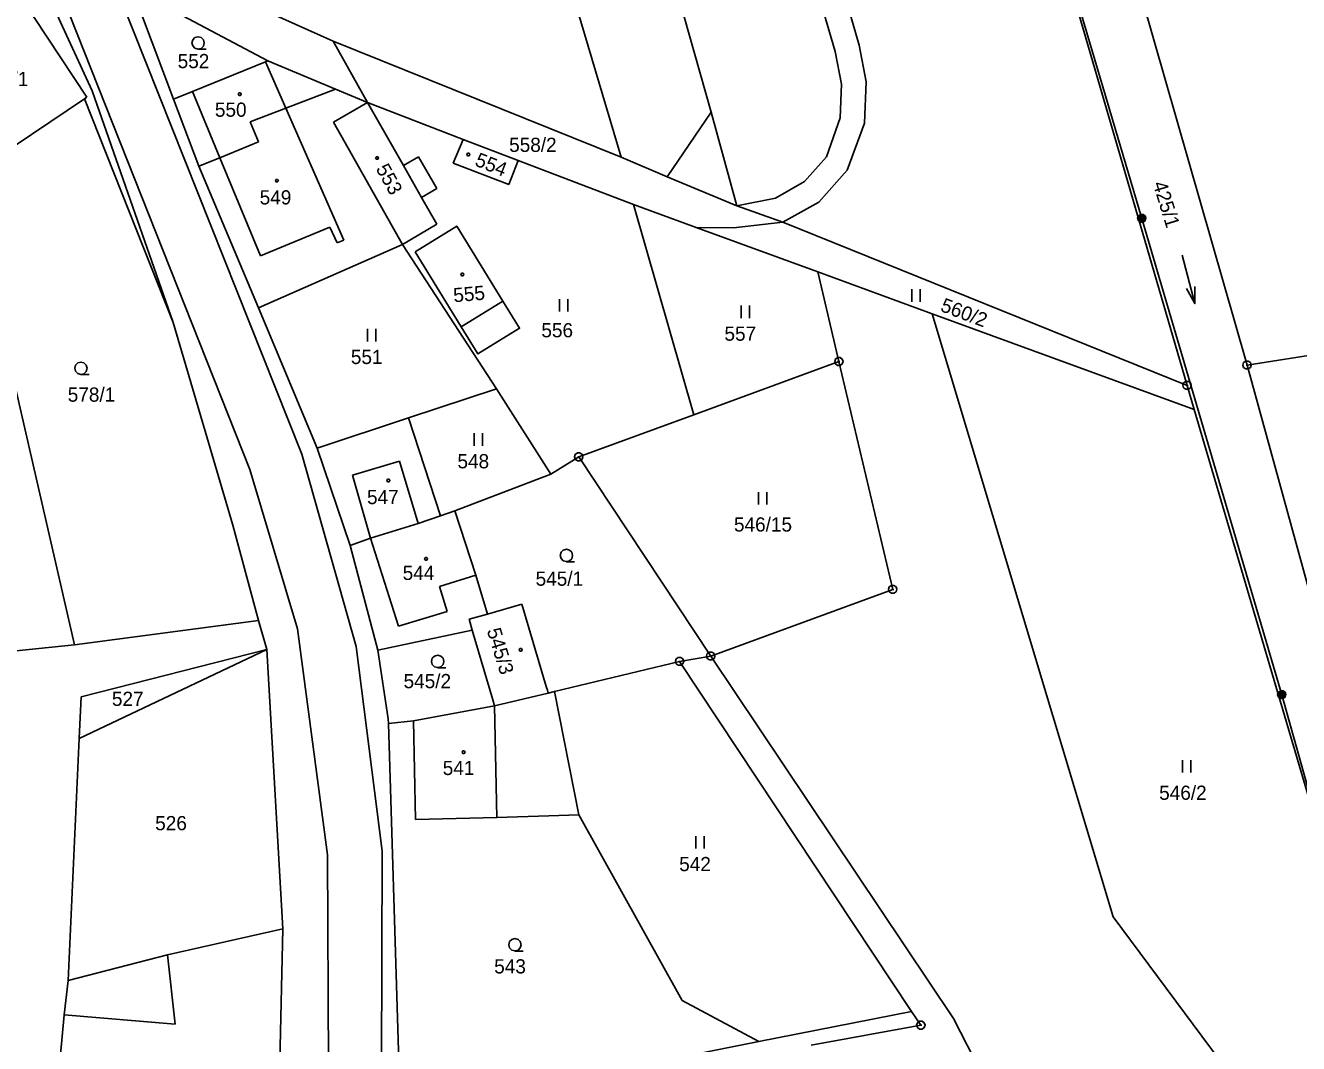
# Model space of a CAD drawing. Extents: x -609861 to -605046, y -1120287 to -1116307.
# Drawn here: x -607408.4 to -607255.9, y -1119752.8 to -1119630.9 of the extents above; entities that cross this region are included whole.
import ezdxf

# ---------------------------------------------------------------- set-up
doc = ezdxf.new("R2010")
doc.units = 0
for name, color, linetype in [('Vrstva 1', 7, 'Continuous'), ('Vrstva 2', 7, 'Continuous'), ('Vrstva 3', 7, 'Continuous'), ('Vrstva 4', 7, 'Continuous'), ('Vrstva 5', 7, 'Continuous'), ('Vrstva 6', 7, 'Continuous'), ('Vrstva 8', 7, 'Continuous')]:
    doc.layers.add(name, color=color, linetype=linetype)

msp = doc.modelspace()

# ---------------------------------------------------------------- linework, layer by layer
at = {"layer": 'Vrstva 1'}
for p, q in [((-607311.41, -1119633.97), (-607329.15, -1119572.97)), ((-607326.26, -1119641.25), (-607341.87, -1119586.37)), ((-607294.46, -1119587.46), (-607269.28, -1119673.97)), ((-607321, -1119589.61), (-607308.55, -1119633.22)), ((-607279.67, -1119610.11), (-607262.1, -1119671.54)), ((-607346.84, -1119613.49), (-607337.05, -1119646.65)), ((-607412.24, -1119622.43), (-607401.02, -1119639.47)), ((-607400.39, -1119638.71), (-607407.21, -1119623.81)), ((-607392.25, -1119628.27), (-607379.33, -1119635.12)), ((-607371.53, -1119632.74), (-607380.61, -1119628.69)), ((-607394.47, -1119629.52), (-607390.62, -1119639.7)), ((-607367.41, -1119640.11), (-607371.53, -1119632.74)), ((-607371.53, -1119632.74), (-607337.05, -1119646.65)), ((-607308.55, -1119633.22), (-607307.71, -1119637.61)), ((-607388.38, -1119638.79), (-607379.62, -1119635.23)), ((-607379.62, -1119635.23), (-607379.33, -1119635.12)), ((-607379.33, -1119635.12), (-607371.23, -1119638.51)), ((-607310.65, -1119637.91), (-607311.41, -1119633.97)), ((-607310.82, -1119641.91), (-607310.65, -1119637.91)), ((-607307.71, -1119637.61), (-607307.9, -1119642.57)), ((-607401.31, -1119639.66), (-607412.27, -1119647.02)), ((-607401.02, -1119639.47), (-607401.31, -1119639.66)), ((-607401.31, -1119639.66), (-607390.66, -1119666.45)), ((-607390.66, -1119666.45), (-607400.39, -1119638.71)), ((-607390.62, -1119639.7), (-607388.38, -1119638.79)), ((-607390.62, -1119639.7), (-607387.6, -1119647.73)), ((-607377.19, -1119640.77), (-607371.23, -1119638.51)), ((-607371.23, -1119638.51), (-607367.41, -1119640.11)), ((-607381.45, -1119642.4), (-607377.19, -1119640.77)), ((-607367.41, -1119640.11), (-607371.49, -1119642.43)), ((-607367.41, -1119640.11), (-607363.12, -1119647.63)), ((-607367.41, -1119640.11), (-607355.94, -1119644.54)), ((-607323.18, -1119652.46), (-607326.26, -1119641.25)), ((-607380.45, -1119644.81), (-607381.45, -1119642.4)), ((-607371.49, -1119642.43), (-607363.23, -1119657.08)), ((-607312.46, -1119646.6), (-607310.82, -1119641.91)), ((-607307.9, -1119642.57), (-607309.98, -1119648.19)), ((-607385.08, -1119646.73), (-607380.45, -1119644.81)), ((-607357.16, -1119647.37), (-607355.94, -1119644.54)), ((-607355.94, -1119644.54), (-607349.39, -1119647.05)), ((-607387.6, -1119647.73), (-607385.08, -1119646.73)), ((-607361.3, -1119646.59), (-607363.12, -1119647.63)), ((-607359.12, -1119650.41), (-607361.3, -1119646.59)), ((-607350.5, -1119649.93), (-607357.16, -1119647.37)), ((-607349.39, -1119647.05), (-607350.5, -1119649.93)), ((-607349.39, -1119647.05), (-607335.56, -1119652.32)), ((-607337.05, -1119646.65), (-607331.55, -1119648.98)), ((-607315.1, -1119649.57), (-607312.46, -1119646.6)), ((-607387.6, -1119647.73), (-607380.47, -1119664.7)), ((-607331.55, -1119648.98), (-607323.18, -1119652.46)), ((-607309.98, -1119648.19), (-607313.36, -1119652.01)), ((-607415.14, -1119650.02), (-607402.51, -1119705.02)), ((-607360.94, -1119651.45), (-607359.12, -1119650.41)), ((-607318.57, -1119651.56), (-607315.1, -1119649.57)), ((-607360.94, -1119651.45), (-607359.11, -1119654.68)), ((-607323.18, -1119652.46), (-607318.57, -1119651.56)), ((-607313.36, -1119652.01), (-607317.67, -1119654.42)), ((-607335.56, -1119652.32), (-607328.33, -1119677.49)), ((-607335.56, -1119652.32), (-607328.05, -1119655.07)), ((-607317.67, -1119654.42), (-607323.18, -1119652.46)), ((-607359.11, -1119654.68), (-607363.23, -1119657.08)), ((-607328.05, -1119655.07), (-607313.49, -1119660.38)), ((-607323.59, -1119655.1), (-607328.05, -1119655.07)), ((-607317.67, -1119654.42), (-607323.59, -1119655.1)), ((-607269.28, -1119673.97), (-607317.67, -1119654.42)), ((-607363.23, -1119657.08), (-607380.47, -1119664.7)), ((-607363.23, -1119657.08), (-607351.95, -1119674.37)), ((-607356.18, -1119666.96), (-607361.72, -1119657.98)), ((-607310.96, -1119671.12), (-607313.49, -1119660.38)), ((-607313.49, -1119660.38), (-607299.82, -1119665.38)), ((-607380.47, -1119664.7), (-607373.44, -1119681.47)), ((-607299.82, -1119665.38), (-607268.43, -1119676.85)), ((-607299.82, -1119665.38), (-607278.14, -1119737.62)), ((-607383.52, -1119690.71), (-607390.66, -1119666.45)), ((-607262.1, -1119671.54), (-607250.69, -1119669.73)), ((-607328.33, -1119677.49), (-607310.96, -1119671.12)), ((-607310.96, -1119671.12), (-607304.53, -1119698.4)), ((-607262.1, -1119671.54), (-607238.68, -1119756.81)), ((-607362.52, -1119677.86), (-607351.95, -1119674.37)), ((-607351.95, -1119674.37), (-607345.47, -1119684.61)), ((-607269.28, -1119673.97), (-607268.43, -1119676.85)), ((-607373.44, -1119681.47), (-607362.52, -1119677.86)), ((-607362.52, -1119677.86), (-607358.67, -1119689.57)), ((-607342.12, -1119682.54), (-607328.33, -1119677.49)), ((-607244.54, -1119757.93), (-607268.43, -1119676.85)), ((-607373.44, -1119681.47), (-607369.47, -1119693.15)), ((-607345.47, -1119684.61), (-607342.12, -1119682.54)), ((-607342.12, -1119682.54), (-607326.32, -1119706.39)), ((-607356.97, -1119688.98), (-607345.47, -1119684.61)), ((-607361.33, -1119690.5), (-607358.67, -1119689.57)), ((-607358.67, -1119689.57), (-607356.97, -1119688.98)), ((-607356.97, -1119688.98), (-607354.46, -1119696.71)), ((-607380.46, -1119702.11), (-607383.52, -1119690.71)), ((-607367.04, -1119692.27), (-607361.33, -1119690.5)), ((-607369.47, -1119693.15), (-607367.04, -1119692.27)), ((-607369.47, -1119693.15), (-607366.17, -1119705.66)), ((-607354.46, -1119696.71), (-607353.05, -1119701.35)), ((-607304.53, -1119698.4), (-607326.32, -1119706.39)), ((-607353.05, -1119701.35), (-607348.92, -1119700.18)), ((-607348.92, -1119700.18), (-607346, -1119710.03)), ((-607380.46, -1119702.11), (-607402.51, -1119705.02)), ((-607380.46, -1119702.11), (-607379.48, -1119705.58)), ((-607353.05, -1119701.35), (-607355.24, -1119701.97)), ((-607355.24, -1119701.97), (-607354.86, -1119703.27)), ((-607354.86, -1119703.27), (-607366.17, -1119705.66)), ((-607354.86, -1119703.27), (-607352.42, -1119711.64)), ((-607402.51, -1119705.02), (-607411.02, -1119705.91)), ((-607401.92, -1119716.27), (-607379.48, -1119705.58)), ((-607379.48, -1119705.58), (-607401.69, -1119711.27)), ((-607377.55, -1119739.06), (-607379.48, -1119705.58)), ((-607364.92, -1119713.89), (-607366.17, -1119705.66)), ((-607326.32, -1119706.39), (-607330.04, -1119707.02)), ((-607326.32, -1119706.39), (-607297.23, -1119749.8)), ((-607330.04, -1119707.02), (-607345.02, -1119710.63)), ((-607330.04, -1119707.02), (-607302.26, -1119748.93)), ((-607401.69, -1119711.27), (-607401.92, -1119716.27)), ((-607345.77, -1119710.81), (-607352.21, -1119712.36)), ((-607346, -1119710.03), (-607345.87, -1119710.48)), ((-607345.87, -1119710.48), (-607345.77, -1119710.81)), ((-607345.02, -1119710.63), (-607345.77, -1119710.81)), ((-607342.09, -1119725.38), (-607345.02, -1119710.63)), ((-607352.21, -1119712.36), (-607361.91, -1119714.12)), ((-607352.42, -1119711.64), (-607352.21, -1119712.36)), ((-607364.88, -1119714.47), (-607364.92, -1119713.89)), ((-607361.91, -1119714.12), (-607364.88, -1119714.47)), ((-607363.48, -1119761.06), (-607364.88, -1119714.47)), ((-607361.68, -1119725.94), (-607361.91, -1119714.12)), ((-607401.92, -1119716.27), (-607403.26, -1119745.22)), ((-607351.93, -1119725.72), (-607361.68, -1119725.94)), ((-607345.69, -1119725.51), (-607351.93, -1119725.72)), ((-607342.09, -1119725.38), (-607345.69, -1119725.51)), ((-607329.74, -1119747.65), (-607342.09, -1119725.38)), ((-607278.14, -1119737.62), (-607252.92, -1119771.52)), ((-607391.36, -1119742.16), (-607377.55, -1119739.06)), ((-607377.89, -1119754.93), (-607377.55, -1119739.06)), ((-607403.26, -1119745.22), (-607391.36, -1119742.16)), ((-607403.26, -1119745.22), (-607403.73, -1119749.33)), ((-607320.54, -1119752.55), (-607329.74, -1119747.65)), ((-607403.73, -1119749.33), (-607406.5, -1119779.28)), ((-607320.54, -1119752.55), (-607302.26, -1119748.93)), ((-607302.26, -1119748.93), (-607301.15, -1119750.6)), ((-607301.15, -1119750.6), (-607314.28, -1119752.99)), ((-607297.23, -1119749.8), (-607274.25, -1119794.88)), ((-607363.48, -1119761.06), (-607320.54, -1119752.55))]:
    msp.add_line(p, q, dxfattribs=at)
for points in [[(-607361.72, -1119657.98), (-607356.72, -1119654.9), (-607351.2, -1119663.89)], [(-607351.2, -1119663.89), (-607349.21, -1119667.13), (-607354.19, -1119670.2), (-607356.18, -1119666.96)]]:
    msp.add_lwpolyline(points, dxfattribs=at)
at = {"layer": 'Vrstva 3'}
for p, q in [((-607269.886, -1119658.382), (-607268.334, -1119664.178)), ((-607302.23, -1119662.46), (-607302.23, -1119663.96)), ((-607301.23, -1119663.96), (-607301.23, -1119662.46)), ((-607344.44, -1119663.63), (-607344.44, -1119665.13)), ((-607343.44, -1119665.13), (-607343.44, -1119663.63)), ((-607322.68, -1119664.42), (-607322.68, -1119665.92)), ((-607321.68, -1119665.92), (-607321.68, -1119664.42)), ((-607367.41, -1119667.21), (-607367.41, -1119668.71)), ((-607366.41, -1119668.71), (-607366.41, -1119667.21)), ((-607354.65, -1119679.7), (-607354.65, -1119681.2)), ((-607353.65, -1119681.2), (-607353.65, -1119679.7)), ((-607320.58, -1119686.75), (-607320.58, -1119688.25)), ((-607319.58, -1119688.25), (-607319.58, -1119686.75)), ((-607269.83, -1119718.84), (-607269.83, -1119720.34)), ((-607268.83, -1119720.34), (-607268.83, -1119718.84)), ((-607328.1, -1119727.94), (-607328.1, -1119729.44)), ((-607327.1, -1119729.44), (-607327.1, -1119727.94))]:
    msp.add_line(p, q, dxfattribs=at)
for points in [[(-607387.69, -1119633.69), (-607388.07, -1119633.59), (-607388.34, -1119633.32), (-607388.44, -1119632.95), (-607388.34, -1119632.58), (-607388.07, -1119632.31), (-607387.7, -1119632.21), (-607387.33, -1119632.31), (-607387.06, -1119632.58), (-607386.96, -1119632.96), (-607387.06, -1119633.34), (-607387.33, -1119633.61), (-607387.71, -1119633.71), (-607386.71, -1119633.71)], [(-607268.368, -1119662.117), (-607268.334, -1119664.178), (-607269.334, -1119662.375)], [(-607401.72, -1119672.65), (-607402.1, -1119672.55), (-607402.37, -1119672.28), (-607402.47, -1119671.91), (-607402.37, -1119671.54), (-607402.1, -1119671.27), (-607401.73, -1119671.17), (-607401.36, -1119671.27), (-607401.09, -1119671.54), (-607400.99, -1119671.92), (-607401.09, -1119672.3), (-607401.36, -1119672.57), (-607401.74, -1119672.67), (-607400.74, -1119672.67)], [(-607343.59, -1119695.07), (-607343.97, -1119694.97), (-607344.24, -1119694.7), (-607344.34, -1119694.33), (-607344.24, -1119693.96), (-607343.97, -1119693.69), (-607343.6, -1119693.59), (-607343.23, -1119693.69), (-607342.96, -1119693.96), (-607342.86, -1119694.34), (-607342.96, -1119694.72), (-607343.23, -1119694.99), (-607343.61, -1119695.09), (-607342.61, -1119695.09)], [(-607359, -1119707.76), (-607359.38, -1119707.66), (-607359.65, -1119707.39), (-607359.75, -1119707.02), (-607359.65, -1119706.65), (-607359.38, -1119706.38), (-607359.01, -1119706.28), (-607358.64, -1119706.38), (-607358.37, -1119706.65), (-607358.27, -1119707.03), (-607358.37, -1119707.41), (-607358.64, -1119707.68), (-607359.02, -1119707.78), (-607358.02, -1119707.78)], [(-607349.75, -1119741.69), (-607350.13, -1119741.59), (-607350.4, -1119741.32), (-607350.5, -1119740.95), (-607350.4, -1119740.58), (-607350.13, -1119740.31), (-607349.76, -1119740.21), (-607349.39, -1119740.31), (-607349.12, -1119740.58), (-607349.02, -1119740.96), (-607349.12, -1119741.34), (-607349.39, -1119741.61), (-607349.77, -1119741.71), (-607348.77, -1119741.71)]]:
    msp.add_lwpolyline(points, dxfattribs=at)
at = {"layer": 'Vrstva 4'}
for p, q in [((-607399.61, -1119621.01), (-607375.27, -1119682.2)), ((-607381.52, -1119684.03), (-607405.61, -1119623.19)), ((-607379.62, -1119635.23), (-607377.19, -1119640.77)), ((-607388.38, -1119638.79), (-607385.08, -1119646.73)), ((-607377.19, -1119640.77), (-607370.24, -1119656.59)), ((-607326.26, -1119641.25), (-607331.55, -1119648.98)), ((-607380.21, -1119658.45), (-607385.08, -1119646.73)), ((-607363.12, -1119647.63), (-607360.94, -1119651.45)), ((-607371.94, -1119655.01), (-607380.21, -1119658.45)), ((-607371.05, -1119656.9), (-607371.94, -1119655.01)), ((-607370.24, -1119656.59), (-607371.05, -1119656.9)), ((-607356.18, -1119666.96), (-607351.2, -1119663.89)), ((-607375.27, -1119682.2), (-607368.78, -1119705.24)), ((-607375.81, -1119703.14), (-607381.52, -1119684.03)), ((-607369.22, -1119684.72), (-607363.6, -1119683.05)), ((-607363.6, -1119683.05), (-607361.33, -1119690.5)), ((-607367.04, -1119692.27), (-607369.22, -1119684.72)), ((-607363.69, -1119702.82), (-607367.04, -1119692.27)), ((-607354.46, -1119696.71), (-607358.8, -1119698.05)), ((-607358.8, -1119698.05), (-607357.89, -1119701.06)), ((-607357.89, -1119701.06), (-607363.69, -1119702.82)), ((-607372.19, -1119730.19), (-607375.81, -1119703.14)), ((-607368.78, -1119705.24), (-607365.64, -1119729.75)), ((-607352.21, -1119712.36), (-607351.93, -1119725.72)), ((-607365.64, -1119729.75), (-607365.75, -1119755.32)), ((-607372.07, -1119755.43), (-607372.19, -1119730.19)), ((-607390.44, -1119750.47), (-607391.36, -1119742.16)), ((-607403.73, -1119749.33), (-607390.44, -1119750.47))]:
    msp.add_line(p, q, dxfattribs=at)
at = {"layer": 'Vrstva 5'}
for points in [[(-607382.61, -1119638.95), (-607382.52, -1119639.1), (-607382.61, -1119639.25), (-607382.79, -1119639.25), (-607382.88, -1119639.1), (-607382.79, -1119638.95)], [(-607366.17, -1119646.58), (-607366.08, -1119646.73), (-607366.17, -1119646.88), (-607366.35, -1119646.88), (-607366.44, -1119646.73), (-607366.35, -1119646.58)], [(-607355.25, -1119646.17), (-607355.16, -1119646.32), (-607355.25, -1119646.47), (-607355.43, -1119646.47), (-607355.52, -1119646.32), (-607355.43, -1119646.17)], [(-607378.17, -1119649.31), (-607378.08, -1119649.46), (-607378.17, -1119649.61), (-607378.35, -1119649.61), (-607378.44, -1119649.46), (-607378.35, -1119649.31)], [(-607355.97, -1119660.54), (-607355.88, -1119660.69), (-607355.97, -1119660.84), (-607356.15, -1119660.84), (-607356.24, -1119660.69), (-607356.15, -1119660.54)], [(-607364.82, -1119685.21), (-607364.73, -1119685.36), (-607364.82, -1119685.51), (-607365, -1119685.51), (-607365.09, -1119685.36), (-607365, -1119685.21)], [(-607360.3, -1119694.59), (-607360.21, -1119694.74), (-607360.3, -1119694.89), (-607360.48, -1119694.89), (-607360.57, -1119694.74), (-607360.48, -1119694.59)], [(-607348.98, -1119705.49), (-607348.89, -1119705.64), (-607348.98, -1119705.79), (-607349.16, -1119705.79), (-607349.25, -1119705.64), (-607349.16, -1119705.49)], [(-607355.82, -1119717.74), (-607355.73, -1119717.89), (-607355.82, -1119718.04), (-607356, -1119718.04), (-607356.09, -1119717.89), (-607356, -1119717.74)]]:
    msp.add_lwpolyline(points, close=True, dxfattribs=at)
at = {"layer": 'Vrstva 6'}
for p, q in [((-607274.71, -1119653.97), (-607293.27, -1119591.33)), ((-607257.95, -1119711.01), (-607274.71, -1119653.97)), ((-607251.67, -1119733.49), (-607257.95, -1119711.01))]:
    msp.add_line(p, q, dxfattribs=at)
for points in [[(-607274.86, -1119653.49), (-607274.55, -1119653.49), (-607274.3, -1119653.67), (-607274.2, -1119653.96), (-607274.3, -1119654.25), (-607274.55, -1119654.43), (-607274.86, -1119654.43), (-607275.11, -1119654.25), (-607275.21, -1119653.96), (-607275.11, -1119653.67), (-607274.86, -1119653.49), (-607274.83, -1119653.53), (-607274.59, -1119653.53), (-607274.43, -1119653.61), (-607274.99, -1119653.61), (-607275.07, -1119653.69), (-607274.35, -1119653.69), (-607274.35, -1119653.77), (-607275.07, -1119653.77), (-607275.11, -1119653.85), (-607274.31, -1119653.85), (-607274.27, -1119653.93), (-607275.15, -1119653.93), (-607275.15, -1119654.01), (-607274.27, -1119654.01), (-607274.3, -1119654.09), (-607275.11, -1119654.09), (-607275.1, -1119654.17), (-607274.29, -1119654.17), (-607274.34, -1119654.25), (-607275.06, -1119654.25), (-607274.98, -1119654.33), (-607274.42, -1119654.33), (-607274.53, -1119654.41), (-607274.87, -1119654.41)], [(-607258.1, -1119710.53), (-607257.79, -1119710.53), (-607257.54, -1119710.71), (-607257.44, -1119711), (-607257.54, -1119711.29), (-607257.79, -1119711.47), (-607258.1, -1119711.47), (-607258.35, -1119711.29), (-607258.45, -1119711), (-607258.35, -1119710.71), (-607258.1, -1119710.53), (-607258.07, -1119710.57), (-607257.83, -1119710.57), (-607257.67, -1119710.65), (-607258.23, -1119710.65), (-607258.31, -1119710.73), (-607257.59, -1119710.73), (-607257.59, -1119710.81), (-607258.31, -1119710.81), (-607258.35, -1119710.89), (-607257.55, -1119710.89), (-607257.51, -1119710.97), (-607258.39, -1119710.97), (-607258.39, -1119711.05), (-607257.51, -1119711.05), (-607257.54, -1119711.13), (-607258.35, -1119711.13), (-607258.34, -1119711.21), (-607257.53, -1119711.21), (-607257.58, -1119711.29), (-607258.3, -1119711.29), (-607258.22, -1119711.37), (-607257.66, -1119711.37), (-607257.77, -1119711.45), (-607258.11, -1119711.45)]]:
    msp.add_lwpolyline(points, dxfattribs=at)
at = {"layer": 'Vrstva 8'}
for p, q in [((-607311.08, -1119671.12), (-607310.84, -1119671.12)), ((-607262.22, -1119671.54), (-607261.98, -1119671.54)), ((-607269.4, -1119673.97), (-607269.16, -1119673.97)), ((-607342.24, -1119682.54), (-607342, -1119682.54)), ((-607304.65, -1119698.4), (-607304.41, -1119698.4)), ((-607326.44, -1119706.39), (-607326.2, -1119706.39)), ((-607330.16, -1119707.02), (-607329.92, -1119707.02)), ((-607301.27, -1119750.6), (-607301.03, -1119750.6))]:
    msp.add_line(p, q, dxfattribs=at)
for points in [[(-607310.81, -1119670.64), (-607310.56, -1119670.82), (-607310.46, -1119671.11), (-607310.56, -1119671.4), (-607310.81, -1119671.58), (-607311.12, -1119671.58), (-607311.37, -1119671.4), (-607311.47, -1119671.11), (-607311.37, -1119670.82), (-607311.12, -1119670.64)], [(-607261.95, -1119671.06), (-607261.7, -1119671.24), (-607261.6, -1119671.53), (-607261.7, -1119671.82), (-607261.95, -1119672), (-607262.26, -1119672), (-607262.51, -1119671.82), (-607262.61, -1119671.53), (-607262.51, -1119671.24), (-607262.26, -1119671.06)], [(-607269.13, -1119673.49), (-607268.88, -1119673.67), (-607268.78, -1119673.96), (-607268.88, -1119674.25), (-607269.13, -1119674.43), (-607269.44, -1119674.43), (-607269.69, -1119674.25), (-607269.79, -1119673.96), (-607269.69, -1119673.67), (-607269.44, -1119673.49)], [(-607341.97, -1119682.06), (-607341.72, -1119682.24), (-607341.62, -1119682.53), (-607341.72, -1119682.82), (-607341.97, -1119683), (-607342.28, -1119683), (-607342.53, -1119682.82), (-607342.63, -1119682.53), (-607342.53, -1119682.24), (-607342.28, -1119682.06)], [(-607304.38, -1119697.92), (-607304.13, -1119698.1), (-607304.03, -1119698.39), (-607304.13, -1119698.68), (-607304.38, -1119698.86), (-607304.69, -1119698.86), (-607304.94, -1119698.68), (-607305.04, -1119698.39), (-607304.94, -1119698.1), (-607304.69, -1119697.92)], [(-607329.89, -1119706.54), (-607329.64, -1119706.72), (-607329.54, -1119707.01), (-607329.64, -1119707.3), (-607329.89, -1119707.48), (-607330.2, -1119707.48), (-607330.45, -1119707.3), (-607330.55, -1119707.01), (-607330.45, -1119706.72), (-607330.2, -1119706.54)], [(-607326.17, -1119705.91), (-607325.92, -1119706.09), (-607325.82, -1119706.38), (-607325.92, -1119706.67), (-607326.17, -1119706.85), (-607326.48, -1119706.85), (-607326.73, -1119706.67), (-607326.83, -1119706.38), (-607326.73, -1119706.09), (-607326.48, -1119705.91)], [(-607301, -1119750.12), (-607300.75, -1119750.3), (-607300.65, -1119750.59), (-607300.75, -1119750.88), (-607301, -1119751.06), (-607301.31, -1119751.06), (-607301.56, -1119750.88), (-607301.66, -1119750.59), (-607301.56, -1119750.3), (-607301.31, -1119750.12)]]:
    msp.add_lwpolyline(points, close=True, dxfattribs=at)

# ---------------------------------------------------------------- texts
at = {"layer": 'Vrstva 2'}
for s, p in [('552', (-607390.143, -1119635.98)), ('577/1', (-607413.713, -1119638.13)), ('550', (-607385.683, -1119641.8)), ('558/2', (-607350.453, -1119646.01)), ('549', (-607380.323, -1119652.3)), ('556', (-607346.593, -1119668.21)), ('557', (-607324.673, -1119668.62)), ('551', (-607369.403, -1119671.41)), ('578/1', (-607403.303, -1119675.92)), ('548', (-607356.643, -1119683.9)), ('547', (-607367.473, -1119688.19)), ('546/15', (-607323.533, -1119691.47)), ('544', (-607363.203, -1119697.27)), ('545/1', (-607347.283, -1119697.96)), ('545/2', (-607363.093, -1119710.23)), ('527', (-607398.013, -1119712.35)), ('541', (-607358.403, -1119720.63)), ('546/2', (-607272.623, -1119723.6)), ('526', (-607392.833, -1119727.24)), ('542', (-607330.093, -1119732.14)), ('543', (-607352.243, -1119744.39))]:
    msp.add_text(s, height=1.7, dxfattribs=at).set_placement(p)
for s, rotation, p in [('553', 298.79749, (-607366.456, -1119648.008)), ('554', 338.38888, (-607354.669, -1119647.607)), ('425/1', 287.10915, (-607273.4, -1119649.807)), ('555', 5.09933, (-607357.064, -1119664.029)), ('560/2', 339.30561, (-607298.928, -1119665.034)), ('545/3', 287.10915, (-607353.14, -1119703.307))]:
    msp.add_text(s, height=1.7, rotation=rotation, dxfattribs=at).set_placement(p)

doc.saveas('drawing.dxf')
